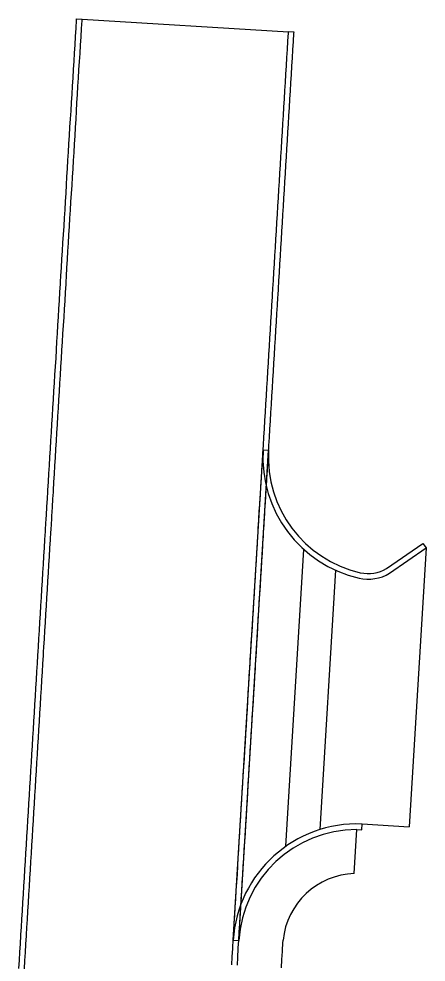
# Model space of a CAD drawing. Extents: x 2145147 to 2158018, y 137519 to 148068.
# Drawn here: x 2150917.3 to 2150966.6, y 144607.8 to 144721.9 of the extents above; entities that cross this region are included whole.
import ezdxf

# ---------------------------------------------------------------- set-up
doc = ezdxf.new("R2010")
doc.units = 0
doc.layers.add('PR_Phasing_Pavement_1', color=7, linetype='Continuous')

msp = doc.modelspace()

# ---------------------------------------------------------------- linework, layer by layer
at = {"layer": 'PR_Phasing_Pavement_1'}
for p, q in [((2150924.98, 144721.88), (2150949.95, 144720.37)), ((2150943.27, 144610.41), (2150946.88, 144669.77)), ((2150943.93, 144610.37), (2150947.54, 144669.73)), ((2150946.88, 144669.77), (2150947.54, 144669.73)), ((2150949.64, 144621.79), (2150951.82, 144657.71)), ((2150961.81, 144655.39), (2150966.22, 144658.43)), ((2150962.17, 144654.83), (2150966.6, 144657.89)), ((2150966.6, 144657.89), (2150964.55, 144624.14)), ((2150966.22, 144658.43), (2150966.6, 144657.89)), ((2150953.77, 144623.82), (2150955.68, 144655.19)), ((2150958.86, 144624.49), (2150964.55, 144624.14)), ((2150957.91, 144618.49), (2150958.23, 144623.83)), ((2150943.27, 144610.41), (2150943.93, 144610.37))]:
    msp.add_line(p, q, dxfattribs=at)
for points in [[(2150917.33, 144607), (2150917.39, 144607.99), (2150917.45, 144608.99), (2150917.51, 144609.99), (2150917.57, 144610.99), (2150917.58, 144611.12), (2150917.63, 144611.99), (2150917.69, 144612.99), (2150917.75, 144613.98), (2150917.81, 144614.98), (2150917.87, 144615.98), (2150917.93, 144616.98), (2150917.99, 144617.98), (2150918.05, 144618.97), (2150918.12, 144619.97), (2150918.18, 144620.97), (2150918.24, 144621.97), (2150918.3, 144622.97), (2150918.36, 144623.97), (2150918.42, 144624.96), (2150918.48, 144625.96), (2150918.54, 144626.96), (2150918.6, 144627.96), (2150918.66, 144628.96), (2150918.72, 144629.95), (2150918.78, 144630.95), (2150918.84, 144631.95), (2150918.9, 144632.95), (2150918.96, 144633.95), (2150919.03, 144634.95), (2150919.09, 144635.94), (2150919.15, 144636.94), (2150919.21, 144637.94), (2150919.27, 144638.94), (2150919.33, 144639.94), (2150919.39, 144640.93), (2150919.45, 144641.93), (2150919.51, 144642.93), (2150919.57, 144643.93), (2150919.63, 144644.93), (2150919.66, 144645.35), (2150919.69, 144645.92), (2150919.75, 144646.92), (2150919.81, 144647.92), (2150919.87, 144648.92), (2150919.94, 144649.92), (2150920, 144650.92), (2150920.06, 144651.91), (2150920.12, 144652.91), (2150920.18, 144653.91), (2150920.24, 144654.91), (2150920.3, 144655.91), (2150920.36, 144656.9), (2150920.42, 144657.9), (2150920.48, 144658.9), (2150920.54, 144659.9), (2150920.55, 144660.1), (2150920.6, 144660.9), (2150920.63, 144661.37), (2150920.66, 144661.9), (2150920.68, 144662.24), (2150920.7, 144662.5), (2150920.71, 144662.66), (2150920.72, 144662.89), (2150920.78, 144663.89), (2150920.83, 144664.67), (2150920.85, 144664.89), (2150920.91, 144665.89), (2150920.97, 144666.89), (2150921.03, 144667.88), (2150921.09, 144668.88), (2150921.15, 144669.88), (2150921.21, 144670.88), (2150921.27, 144671.88), (2150921.33, 144672.88), (2150921.39, 144673.87), (2150921.45, 144674.87), (2150921.51, 144675.87), (2150921.57, 144676.87), (2150921.63, 144677.87), (2150921.69, 144678.86), (2150921.75, 144679.86), (2150921.82, 144680.86), (2150921.88, 144681.86), (2150921.94, 144682.86), (2150922, 144683.85), (2150922.06, 144684.85), (2150922.12, 144685.85), (2150922.18, 144686.85), (2150922.24, 144687.85), (2150922.3, 144688.85), (2150922.36, 144689.84), (2150922.38, 144690.09), (2150922.42, 144690.84), (2150922.48, 144691.84), (2150922.54, 144692.84), (2150922.6, 144693.84), (2150922.66, 144694.83), (2150922.73, 144695.83), (2150922.79, 144696.83), (2150922.85, 144697.83), (2150922.91, 144698.83), (2150922.97, 144699.83), (2150923.03, 144700.82), (2150923.09, 144701.82), (2150923.15, 144702.82), (2150923.21, 144703.82), (2150923.27, 144704.82), (2150923.33, 144705.81), (2150923.39, 144706.81), (2150923.45, 144707.81), (2150923.51, 144708.81), (2150923.57, 144709.81), (2150923.64, 144710.81), (2150923.7, 144711.8), (2150923.76, 144712.8), (2150923.82, 144713.8), (2150923.88, 144714.8), (2150923.94, 144715.8), (2150924, 144716.79), (2150924.06, 144717.79), (2150924.12, 144718.79), (2150924.18, 144719.79), (2150924.24, 144720.79), (2150924.3, 144721.78), (2150924.31, 144721.92), (2150924.98, 144721.88)], [(2150917.99, 144606.96), (2150918.05, 144607.95), (2150918.11, 144608.95), (2150918.18, 144609.95), (2150918.24, 144610.95), (2150918.24, 144611.08), (2150918.3, 144611.95), (2150918.36, 144612.95), (2150918.42, 144613.94), (2150918.48, 144614.94), (2150918.54, 144615.94), (2150918.6, 144616.94), (2150918.66, 144617.94), (2150918.72, 144618.93), (2150918.78, 144619.93), (2150918.84, 144620.93), (2150918.9, 144621.93), (2150918.96, 144622.93), (2150919.02, 144623.92), (2150919.09, 144624.92), (2150919.15, 144625.92), (2150919.21, 144626.92), (2150919.27, 144627.92), (2150919.33, 144628.92), (2150919.39, 144629.91), (2150919.45, 144630.91), (2150919.51, 144631.91), (2150919.57, 144632.91), (2150919.63, 144633.91), (2150919.69, 144634.9), (2150919.75, 144635.9), (2150919.81, 144636.9), (2150919.87, 144637.9), (2150919.93, 144638.9), (2150920, 144639.9), (2150920.06, 144640.89), (2150920.12, 144641.89), (2150920.18, 144642.89), (2150920.24, 144643.89), (2150920.3, 144644.89), (2150920.32, 144645.31), (2150920.36, 144645.88), (2150920.42, 144646.88), (2150920.48, 144647.88), (2150920.54, 144648.88), (2150920.6, 144649.88), (2150920.66, 144650.88), (2150920.72, 144651.87), (2150920.78, 144652.87), (2150920.84, 144653.87), (2150920.9, 144654.87), (2150920.97, 144655.87), (2150921.03, 144656.86), (2150921.09, 144657.86), (2150921.15, 144658.86), (2150921.21, 144659.86), (2150921.22, 144660.06), (2150921.27, 144660.86), (2150921.3, 144661.33), (2150921.33, 144661.85), (2150921.35, 144662.19), (2150921.37, 144662.46), (2150921.38, 144662.62), (2150921.39, 144662.85), (2150921.45, 144663.85), (2150921.5, 144664.63), (2150921.51, 144664.85), (2150921.57, 144665.85), (2150921.63, 144666.85), (2150921.69, 144667.84), (2150921.75, 144668.84), (2150921.81, 144669.84), (2150921.88, 144670.84), (2150921.94, 144671.84), (2150922, 144672.83), (2150922.06, 144673.83), (2150922.12, 144674.83), (2150922.18, 144675.83), (2150922.24, 144676.83), (2150922.3, 144677.83), (2150922.36, 144678.82), (2150922.42, 144679.82), (2150922.48, 144680.82), (2150922.54, 144681.82), (2150922.6, 144682.82), (2150922.66, 144683.81), (2150922.72, 144684.81), (2150922.79, 144685.81), (2150922.85, 144686.81), (2150922.91, 144687.81), (2150922.97, 144688.81), (2150923.03, 144689.8), (2150923.04, 144690.05), (2150923.09, 144690.8), (2150923.15, 144691.8), (2150923.21, 144692.8), (2150923.27, 144693.8), (2150923.33, 144694.79), (2150923.39, 144695.79), (2150923.45, 144696.79), (2150923.51, 144697.79), (2150923.57, 144698.79), (2150923.63, 144699.78), (2150923.7, 144700.78), (2150923.76, 144701.78), (2150923.82, 144702.78), (2150923.88, 144703.78), (2150923.94, 144704.78), (2150924, 144705.77), (2150924.06, 144706.77), (2150924.12, 144707.77), (2150924.18, 144708.77), (2150924.24, 144709.77), (2150924.3, 144710.76), (2150924.36, 144711.76), (2150924.42, 144712.76), (2150924.48, 144713.76), (2150924.54, 144714.76), (2150924.6, 144715.76), (2150924.67, 144716.75), (2150924.73, 144717.75), (2150924.79, 144718.75), (2150924.85, 144719.75), (2150924.91, 144720.75), (2150924.97, 144721.74), (2150924.98, 144721.88)], [(2150943.09, 144607.43), (2150943.15, 144608.43), (2150943.21, 144609.43), (2150943.22, 144609.56), (2150943.27, 144610.43), (2150943.33, 144611.43), (2150943.39, 144612.43), (2150943.45, 144613.42), (2150943.51, 144614.42), (2150943.57, 144615.42), (2150943.63, 144616.42), (2150943.7, 144617.42), (2150943.76, 144618.41), (2150943.82, 144619.41), (2150943.88, 144620.41), (2150943.94, 144621.41), (2150944, 144622.41), (2150944.06, 144623.41), (2150944.12, 144624.4), (2150944.18, 144625.4), (2150944.24, 144626.4), (2150944.3, 144627.4), (2150944.36, 144628.4), (2150944.42, 144629.39), (2150944.48, 144630.39), (2150944.54, 144631.39), (2150944.61, 144632.39), (2150944.67, 144633.39), (2150944.73, 144634.39), (2150944.79, 144635.38), (2150944.85, 144636.38), (2150944.91, 144637.38), (2150944.97, 144638.38), (2150945.03, 144639.38), (2150945.09, 144640.37), (2150945.15, 144641.37), (2150945.21, 144642.37), (2150945.27, 144643.37), (2150945.3, 144643.79), (2150945.33, 144644.37), (2150945.39, 144645.36), (2150945.45, 144646.36), (2150945.51, 144647.36), (2150945.58, 144648.36), (2150945.64, 144649.36), (2150945.7, 144650.36), (2150945.76, 144651.35), (2150945.82, 144652.35), (2150945.88, 144653.35), (2150945.94, 144654.35), (2150946, 144655.35), (2150946.06, 144656.34), (2150946.12, 144657.34), (2150946.18, 144658.34), (2150946.19, 144658.54), (2150946.24, 144659.34), (2150946.27, 144659.81), (2150946.3, 144660.34), (2150946.32, 144660.68), (2150946.34, 144660.94), (2150946.35, 144661.1), (2150946.36, 144661.34), (2150946.42, 144662.33), (2150946.47, 144663.11), (2150946.49, 144663.33), (2150946.55, 144664.33), (2150946.61, 144665.33), (2150946.67, 144666.33), (2150946.73, 144667.32), (2150946.79, 144668.32), (2150946.85, 144669.32), (2150946.91, 144670.32), (2150946.97, 144671.32), (2150947.03, 144672.32), (2150947.09, 144673.31), (2150947.15, 144674.31), (2150947.21, 144675.31), (2150947.27, 144676.31), (2150947.33, 144677.31), (2150947.4, 144678.3), (2150947.46, 144679.3), (2150947.52, 144680.3), (2150947.58, 144681.3), (2150947.64, 144682.3), (2150947.7, 144683.29), (2150947.76, 144684.29), (2150947.82, 144685.29), (2150947.88, 144686.29), (2150947.94, 144687.29), (2150948, 144688.29), (2150948.02, 144688.54), (2150948.06, 144689.28), (2150948.12, 144690.28), (2150948.18, 144691.28), (2150948.24, 144692.28), (2150948.31, 144693.28), (2150948.37, 144694.27), (2150948.43, 144695.27), (2150948.49, 144696.27), (2150948.55, 144697.27), (2150948.61, 144698.27), (2150948.67, 144699.27), (2150948.73, 144700.26), (2150948.79, 144701.26), (2150948.85, 144702.26), (2150948.91, 144703.26), (2150948.97, 144704.26), (2150949.03, 144705.25), (2150949.09, 144706.25), (2150949.15, 144707.25), (2150949.21, 144708.25), (2150949.28, 144709.25), (2150949.34, 144710.25), (2150949.4, 144711.24), (2150949.46, 144712.24), (2150949.52, 144713.24), (2150949.58, 144714.24), (2150949.64, 144715.24), (2150949.7, 144716.23), (2150949.76, 144717.23), (2150949.82, 144718.23), (2150949.88, 144719.23), (2150949.94, 144720.23), (2150949.95, 144720.37)], [(2150943.76, 144607.39), (2150943.82, 144608.39), (2150943.88, 144609.39), (2150943.88, 144609.52), (2150943.94, 144610.39), (2150944, 144611.39), (2150944.06, 144612.39), (2150944.12, 144613.38), (2150944.18, 144614.38), (2150944.24, 144615.38), (2150944.3, 144616.38), (2150944.36, 144617.38), (2150944.42, 144618.37), (2150944.48, 144619.37), (2150944.54, 144620.37), (2150944.6, 144621.37), (2150944.66, 144622.37), (2150944.73, 144623.36), (2150944.79, 144624.36), (2150944.85, 144625.36), (2150944.91, 144626.36), (2150944.97, 144627.36), (2150945.03, 144628.36), (2150945.09, 144629.35), (2150945.15, 144630.35), (2150945.21, 144631.35), (2150945.27, 144632.35), (2150945.33, 144633.35), (2150945.39, 144634.34), (2150945.45, 144635.34), (2150945.51, 144636.34), (2150945.57, 144637.34), (2150945.64, 144638.34), (2150945.7, 144639.34), (2150945.76, 144640.33), (2150945.82, 144641.33), (2150945.88, 144642.33), (2150945.94, 144643.33), (2150945.96, 144643.75), (2150946, 144644.33), (2150946.06, 144645.32), (2150946.12, 144646.32), (2150946.18, 144647.32), (2150946.24, 144648.32), (2150946.3, 144649.32), (2150946.36, 144650.32), (2150946.42, 144651.31), (2150946.48, 144652.31), (2150946.55, 144653.31), (2150946.61, 144654.31), (2150946.67, 144655.31), (2150946.73, 144656.3), (2150946.79, 144657.3), (2150946.85, 144658.3), (2150946.86, 144658.5), (2150946.91, 144659.3), (2150946.94, 144659.77), (2150946.97, 144660.3), (2150946.99, 144660.64), (2150947.01, 144660.9), (2150947.02, 144661.06), (2150947.03, 144661.29), (2150947.09, 144662.29), (2150947.14, 144663.07), (2150947.15, 144663.29), (2150947.21, 144664.29), (2150947.27, 144665.29), (2150947.33, 144666.29), (2150947.39, 144667.28), (2150947.46, 144668.28), (2150947.52, 144669.28), (2150947.58, 144670.28), (2150947.64, 144671.28), (2150947.7, 144672.27), (2150947.76, 144673.27), (2150947.82, 144674.27), (2150947.88, 144675.27), (2150947.94, 144676.27), (2150948, 144677.27), (2150948.06, 144678.26), (2150948.12, 144679.26), (2150948.18, 144680.26), (2150948.24, 144681.26), (2150948.3, 144682.26), (2150948.36, 144683.25), (2150948.43, 144684.25), (2150948.49, 144685.25), (2150948.55, 144686.25), (2150948.61, 144687.25), (2150948.67, 144688.25), (2150948.68, 144688.49), (2150948.73, 144689.24), (2150948.79, 144690.24), (2150948.85, 144691.24), (2150948.91, 144692.24), (2150948.97, 144693.24), (2150949.03, 144694.23), (2150949.09, 144695.23), (2150949.15, 144696.23), (2150949.21, 144697.23), (2150949.27, 144698.23), (2150949.34, 144699.22), (2150949.4, 144700.22), (2150949.46, 144701.22), (2150949.52, 144702.22), (2150949.58, 144703.22), (2150949.64, 144704.22), (2150949.7, 144705.21), (2150949.76, 144706.21), (2150949.82, 144707.21), (2150949.88, 144708.21), (2150949.94, 144709.21), (2150950, 144710.2), (2150950.06, 144711.2), (2150950.12, 144712.2), (2150950.18, 144713.2), (2150950.25, 144714.2), (2150950.31, 144715.2), (2150950.37, 144716.19), (2150950.43, 144717.19), (2150950.49, 144718.19), (2150950.55, 144719.19), (2150950.61, 144720.19), (2150950.62, 144720.33), (2150949.95, 144720.37)], [(2150958.23, 144623.83), (2150958.82, 144623.8), (2150958.86, 144624.49)], [(2150949.09, 144607.07), (2150949.15, 144608.07), (2150949.21, 144609.07), (2150949.21, 144609.2), (2150949.27, 144610.06), (2150949.29, 144610.42)]]:
    msp.add_lwpolyline(points, dxfattribs=at)
for centre, radius, start, end in [((2150961.85, 144668.86), 15, 176.5225, 257.0368), ((2150961.85, 144668.86), 14.33, 176.5225, 257.0368), ((2150959.61, 144659.12), 4.33, 257.0368, 300.612), ((2150959.61, 144659.12), 5, 257.0368, 300.8892), ((2150958.24, 144609.5), 15, 87.6197, 176.5225), ((2150958.24, 144609.5), 14.33, 90.0655, 176.5225), ((2150958.24, 144609.5), 9, 92.0988, 174.1067)]:
    msp.add_arc(centre, radius, start, end, dxfattribs=at)

doc.saveas('drawing.dxf')
